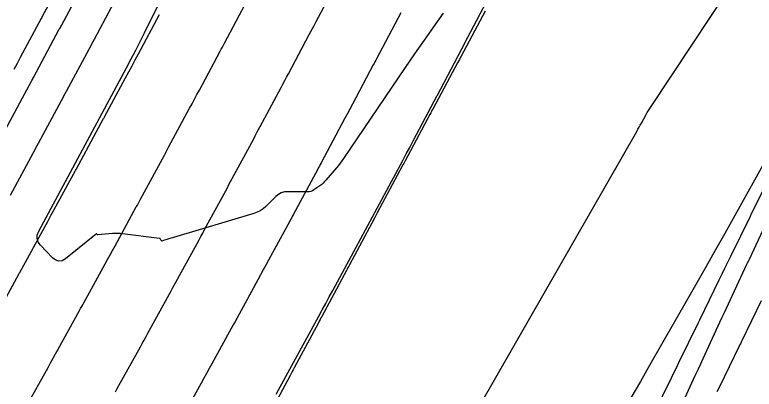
# Model space of a CAD drawing. Extents: x 1005228 to 1008882, y 1883389 to 1885754.
# Drawn here: x 1008330.7 to 1008393.3, y 1884860.4 to 1884892.1 of the extents above; entities that cross this region are included whole.
import ezdxf

# ---------------------------------------------------------------- set-up
doc = ezdxf.new("R2010")
doc.units = 0
for name, color, linetype in [('ATDIMS', 7, 'Continuous'), ('C-ANNO-NOTE', 7, 'Continuous'), ('TSOBSTACLE', 7, 'Continuous')]:
    doc.layers.add(name, color=color, linetype=linetype)

msp = doc.modelspace()

# ---------------------------------------------------------------- linework, layer by layer
at = {"layer": 'ATDIMS'}
msp.add_lwpolyline([(1008331.64, 1884858.922), (1008333.47, 1884862.202), (1008333.685, 1884862.588), (1008333.899, 1884862.974), (1008334.114, 1884863.36), (1008334.328, 1884863.746), (1008336.145, 1884867.027), (1008336.234, 1884867.187), (1008336.323, 1884867.348), (1008336.411, 1884867.508), (1008336.5, 1884867.669), (1008338.31, 1884870.96), (1008338.521, 1884871.344), (1008338.732, 1884871.729), (1008338.943, 1884872.114), (1008339.154, 1884872.5), (1008340.951, 1884875.791), (1008341.04, 1884875.954), (1008341.129, 1884876.118), (1008341.218, 1884876.281), (1008341.307, 1884876.444), (1008343.334, 1884880.184), (1008343.423, 1884880.349), (1008343.512, 1884880.513), (1008343.601, 1884880.678), (1008343.69, 1884880.842), (1008345.468, 1884884.145), (1008345.675, 1884884.53), (1008345.882, 1884884.916), (1008346.089, 1884885.302), (1008346.295, 1884885.688), (1008348.063, 1884888.995), (1008348.151, 1884889.16), (1008348.239, 1884889.325), (1008348.327, 1884889.491), (1008348.415, 1884889.656), (1008350.408, 1884893.412)], dxfattribs=at)
at = {"layer": 'C-ANNO-NOTE'}
for points in [[(1008367.548, 1884854.585), (1008383.343, 1884882.19), (1008383.444, 1884882.367), (1008383.544, 1884882.544), (1008383.644, 1884882.721), (1008383.743, 1884882.898), (1008384.139, 1884883.609), (1008384.24, 1884883.786), (1008384.344, 1884883.96), (1008384.451, 1884884.133), (1008384.562, 1884884.303), (1008401.558, 1884909.953)], [(1008366.951, 1884892.192), (1008366.132, 1884891.056), (1008365.323, 1884889.913), (1008364.523, 1884888.763), (1008363.732, 1884887.607), (1008358.5, 1884879.888), (1008358.36, 1884879.688), (1008358.215, 1884879.492), (1008358.065, 1884879.3), (1008357.91, 1884879.112), (1008357.018, 1884878.063), (1008356.99, 1884878.03), (1008356.961, 1884877.998), (1008356.932, 1884877.966), (1008356.903, 1884877.934), (1008356.785, 1884877.808), (1008356.755, 1884877.778), (1008356.723, 1884877.749), (1008356.69, 1884877.721), (1008356.655, 1884877.696), (1008355.997, 1884877.233), (1008355.872, 1884877.159), (1008355.74, 1884877.106), (1008355.602, 1884877.075), (1008355.456, 1884877.065), (1008353.783, 1884877.081), (1008353.495, 1884877.058), (1008353.229, 1884876.981), (1008352.985, 1884876.85), (1008352.762, 1884876.667), (1008351.914, 1884875.826), (1008351.692, 1884875.631), (1008351.452, 1884875.467), (1008351.194, 1884875.335), (1008350.917, 1884875.234), (1008344.109, 1884873.201), (1008344.007, 1884873.17), (1008343.906, 1884873.14), (1008343.804, 1884873.109), (1008343.703, 1884873.077), (1008343.159, 1884872.908), (1008343.129, 1884872.903), (1008343.103, 1884872.908), (1008343.081, 1884872.923), (1008343.064, 1884872.947), (1008343, 1884873.063), (1008342.982, 1884873.089), (1008342.959, 1884873.109), (1008342.933, 1884873.122), (1008342.902, 1884873.13), (1008339.794, 1884873.521), (1008339.581, 1884873.542), (1008339.368, 1884873.551), (1008339.154, 1884873.549), (1008338.94, 1884873.535), (1008337.688, 1884873.419), (1008337.673, 1884873.42), (1008337.661, 1884873.424), (1008337.65, 1884873.432), (1008337.642, 1884873.444), (1008337.612, 1884873.501), (1008337.604, 1884873.512), (1008337.595, 1884873.517), (1008337.584, 1884873.516), (1008337.573, 1884873.509), (1008334.95, 1884871.405), (1008334.666, 1884871.236), (1008334.39, 1884871.192), (1008334.122, 1884871.272), (1008333.862, 1884871.477), (1008332.84, 1884872.546), (1008332.638, 1884872.821), (1008332.544, 1884873.11), (1008332.558, 1884873.414), (1008332.679, 1884873.732), (1008340.132, 1884887.587), (1008340.524, 1884888.323), (1008340.908, 1884889.062), (1008341.284, 1884889.805), (1008341.654, 1884890.551), (1008343.119, 1884893.544)], [(1008398.234, 1884886.902), (1008390.795, 1884873.553), (1008390.013, 1884872.154), (1008389.227, 1884870.757), (1008388.437, 1884869.363), (1008387.643, 1884867.971), (1008384.459, 1884862.406), (1008383.66, 1884861.017), (1008382.853, 1884859.633)]]:
    msp.add_lwpolyline(points, dxfattribs=at)
at = {"layer": 'TSOBSTACLE'}
for points in [[(1008335.248, 1884896.162), (1008332.985, 1884891.935), (1008332.936, 1884891.844), (1008332.888, 1884891.754), (1008331.122, 1884888.445), (1008330.852, 1884887.939), (1008330.583, 1884887.433)], [(1008329.864, 1884882.353), (1008332.061, 1884886.432), (1008332.105, 1884886.513), (1008332.149, 1884886.595), (1008332.193, 1884886.676), (1008332.236, 1884886.757), (1008334.426, 1884890.836), (1008334.47, 1884890.918), (1008334.514, 1884891), (1008334.558, 1884891.082), (1008334.602, 1884891.164), (1008336.784, 1884895.245)], [(1008339.19, 1884860.142), (1008339.334, 1884860.403), (1008339.479, 1884860.663), (1008341.296, 1884863.944), (1008341.454, 1884864.23), (1008341.613, 1884864.517), (1008341.771, 1884864.803), (1008341.928, 1884865.09), (1008343.738, 1884868.381), (1008343.88, 1884868.639), (1008344.022, 1884868.898), (1008344.164, 1884869.157), (1008344.306, 1884869.416), (1008346.103, 1884872.707), (1008346.261, 1884872.997), (1008346.419, 1884873.287), (1008346.576, 1884873.576), (1008346.734, 1884873.867), (1008348.522, 1884877.165), (1008348.662, 1884877.423), (1008348.802, 1884877.682), (1008348.942, 1884877.941), (1008349.081, 1884878.2), (1008350.894, 1884881.567), (1008351.033, 1884881.826), (1008351.172, 1884882.085), (1008351.311, 1884882.343), (1008351.449, 1884882.602), (1008353.217, 1884885.91), (1008353.373, 1884886.202), (1008353.529, 1884886.494), (1008353.685, 1884886.787), (1008353.84, 1884887.079), (1008355.598, 1884890.392), (1008355.735, 1884890.651), (1008355.873, 1884890.911), (1008356.01, 1884891.171), (1008356.147, 1884891.431), (1008357.929, 1884894.814)], [(1008352.786, 1884859.932), (1008354.596, 1884863.223), (1008354.61, 1884863.248), (1008356.407, 1884866.539), (1008356.703, 1884867.082), (1008356.999, 1884867.624), (1008357.294, 1884868.167), (1008357.589, 1884868.711), (1008359.378, 1884872.01), (1008359.388, 1884872.029), (1008361.748, 1884876.413), (1008361.777, 1884876.467), (1008363.526, 1884879.739), (1008363.817, 1884880.286), (1008364.109, 1884880.832), (1008364.4, 1884881.379), (1008364.69, 1884881.926), (1008366.448, 1884885.239), (1008366.458, 1884885.258), (1008368.778, 1884889.661), (1008368.79, 1884889.684), (1008371.094, 1884894.09)], [(1008339.31, 1884893.606), (1008337.366, 1884889.971), (1008337.262, 1884889.778), (1008337.159, 1884889.585), (1008337.055, 1884889.391), (1008336.951, 1884889.198), (1008335.002, 1884885.566), (1008334.898, 1884885.373), (1008334.794, 1884885.179), (1008334.69, 1884884.986), (1008334.586, 1884884.792), (1008332.632, 1884881.166), (1008332.527, 1884880.972), (1008332.423, 1884880.777), (1008332.318, 1884880.583), (1008332.213, 1884880.388), (1008330.257, 1884876.771)], [(1008329.177, 1884866.829), (1008330.995, 1884870.11), (1008331.014, 1884870.144), (1008331.033, 1884870.179), (1008331.052, 1884870.214), (1008331.071, 1884870.248), (1008332.881, 1884873.538), (1008333.161, 1884874.049), (1008333.442, 1884874.561), (1008333.722, 1884875.072), (1008334.002, 1884875.584), (1008335.799, 1884878.875), (1008335.819, 1884878.912), (1008335.839, 1884878.949), (1008335.859, 1884878.986), (1008335.879, 1884879.022), (1008338.182, 1884883.269), (1008338.202, 1884883.307), (1008338.222, 1884883.344), (1008338.243, 1884883.382), (1008338.263, 1884883.419), (1008340.041, 1884886.722), (1008340.316, 1884887.234), (1008340.592, 1884887.747), (1008340.867, 1884888.26), (1008341.141, 1884888.773), (1008342.909, 1884892.081)], [(1008363.353, 1884892.237), (1008361.303, 1884888.345), (1008361.233, 1884888.212), (1008361.163, 1884888.08), (1008361.093, 1884887.947), (1008361.023, 1884887.815), (1008359.265, 1884884.503), (1008359.042, 1884884.083), (1008358.819, 1884883.663), (1008358.595, 1884883.244), (1008358.371, 1884882.825), (1008356.603, 1884879.517), (1008356.533, 1884879.385), (1008356.463, 1884879.253), (1008356.392, 1884879.122), (1008356.321, 1884878.99), (1008354.235, 1884875.114), (1008354.164, 1884874.983), (1008354.092, 1884874.851), (1008354.021, 1884874.719), (1008353.95, 1884874.587), (1008352.161, 1884871.289), (1008351.935, 1884870.872), (1008351.709, 1884870.456), (1008351.482, 1884870.039), (1008351.255, 1884869.623), (1008349.458, 1884866.332), (1008349.385, 1884866.199), (1008349.313, 1884866.067), (1008349.24, 1884865.934), (1008349.167, 1884865.802), (1008347.357, 1884862.511), (1008347.13, 1884862.098), (1008346.902, 1884861.686), (1008346.675, 1884861.273), (1008346.446, 1884860.861), (1008344.629, 1884857.58)], [(1008370.494, 1884892.361), (1008368.472, 1884888.576), (1008368.395, 1884888.432), (1008368.318, 1884888.288), (1008368.241, 1884888.144), (1008368.164, 1884888), (1008366.096, 1884884.13), (1008366.028, 1884884.004), (1008365.961, 1884883.879), (1008365.894, 1884883.753), (1008365.827, 1884883.627), (1008363.727, 1884879.702), (1008363.665, 1884879.586), (1008363.603, 1884879.47), (1008363.541, 1884879.353), (1008363.478, 1884879.237), (1008361.367, 1884875.292), (1008361.305, 1884875.177), (1008361.243, 1884875.061), (1008361.182, 1884874.946), (1008361.12, 1884874.831), (1008359.014, 1884870.898), (1008358.948, 1884870.776), (1008358.883, 1884870.654), (1008358.817, 1884870.531), (1008358.752, 1884870.409), (1008356.668, 1884866.521), (1008356.595, 1884866.384), (1008356.521, 1884866.247), (1008356.448, 1884866.11), (1008356.374, 1884865.973), (1008354.329, 1884862.158), (1008354.244, 1884861.999), (1008354.159, 1884861.84), (1008354.073, 1884861.681), (1008353.988, 1884861.522), (1008351.997, 1884857.81)], [(1008395.159, 1884879.47), (1008393.046, 1884875.186), (1008393.02, 1884875.134), (1008392.995, 1884875.082), (1008392.969, 1884875.029), (1008392.943, 1884874.977), (1008391.284, 1884871.597), (1008391.037, 1884871.094), (1008390.791, 1884870.59), (1008390.544, 1884870.087), (1008390.298, 1884869.583), (1008388.652, 1884866.211), (1008388.623, 1884866.153), (1008388.595, 1884866.094), (1008388.567, 1884866.036), (1008388.538, 1884865.978), (1008386.892, 1884862.589), (1008386.65, 1884862.091), (1008386.409, 1884861.593), (1008386.168, 1884861.096), (1008385.927, 1884860.598), (1008384.293, 1884857.219)], [(1008386.593, 1884857.778), (1008388.161, 1884861.192), (1008388.363, 1884861.632), (1008388.566, 1884862.072), (1008388.769, 1884862.512), (1008388.972, 1884862.951), (1008390.563, 1884866.388), (1008390.616, 1884866.502), (1008390.67, 1884866.617), (1008390.723, 1884866.732), (1008390.777, 1884866.847), (1008392.686, 1884870.938), (1008392.736, 1884871.047), (1008392.787, 1884871.155), (1008392.838, 1884871.263), (1008392.889, 1884871.372), (1008394.821, 1884875.481)], [(1008393.893, 1884867.835), (1008392.246, 1884864.463), (1008392.184, 1884864.335), (1008392.122, 1884864.207), (1008392.059, 1884864.079), (1008391.997, 1884863.951), (1008390.35, 1884860.561), (1008390.143, 1884860.134)]]:
    msp.add_lwpolyline(points, dxfattribs=at)

doc.saveas('drawing.dxf')
